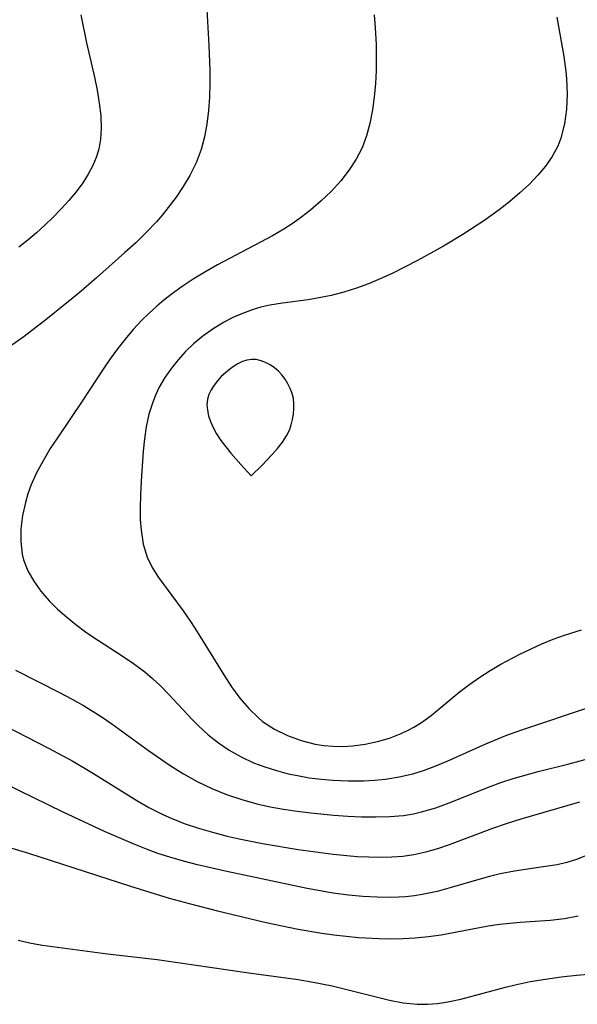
# Model space of a CAD drawing. Header units: metres. Extents: x 1073367 to 1082519, y 1569854 to 1574957.
# Tile 609 of 656: x 1078290 to 1078358, y 1574040 to 1574160. Entities that reach past the tile are written whole.
import ezdxf

# ---------------------------------------------------------------- set-up
doc = ezdxf.new("R2010")
doc.units = ezdxf.units.M
doc.layers.add('CGG_CurvaNivelLidar_v1', color=253, linetype='Continuous', lineweight=30)

msp = doc.modelspace()

# ---------------------------------------------------------------- linework, layer by layer
at = {"layer": 'CGG_CurvaNivelLidar_v1'}
for p, q in [((1078312.9911, 1574163.4582, 72), (1078313.3891, 1574156.4432, 72)), ((1078297.8235, 1574160.1492, 71.5), (1078298.548, 1574156.7478, 71.5)), ((1078333.4466, 1574160.1653, 72.5), (1078333.5726, 1574158.5756, 72.5)), ((1078355.6217, 1574159.8573, 73), (1078356.4376, 1574155.1196, 73)), ((1078333.5726, 1574158.5756, 72.5), (1078333.6664, 1574156.5751, 72.5)), ((1078298.548, 1574156.7478, 71.5), (1078299.4882, 1574152.6171, 71.5)), ((1078313.3891, 1574156.4432, 72), (1078313.4976, 1574153.4251, 72)), ((1078333.6664, 1574156.5751, 72.5), (1078333.6897, 1574154.9979, 72.5)), ((1078333.6897, 1574154.9979, 72.5), (1078333.6663, 1574153.4267, 72.5)), ((1078356.4376, 1574155.1196, 73), (1078356.6945, 1574153.2932, 73)), ((1078313.4976, 1574153.4251, 72), (1078313.5006, 1574151.7889, 72)), ((1078333.6663, 1574153.4267, 72.5), (1078333.5877, 1574151.8058, 72.5)), ((1078356.6945, 1574153.2932, 73), (1078356.7793, 1574152.3957, 73)), ((1078299.4882, 1574152.6171, 71.5), (1078299.8121, 1574151.026, 71.5)), ((1078356.7793, 1574152.3957, 73), (1078356.8499, 1574150.5453, 73)), ((1078299.8121, 1574151.026, 71.5), (1078300.0783, 1574149.4509, 71.5)), ((1078313.5006, 1574151.7889, 72), (1078313.4522, 1574150.1639, 72)), ((1078333.5877, 1574151.8058, 72.5), (1078333.4485, 1574150.202, 72.5)), ((1078313.4522, 1574150.1639, 72), (1078313.3421, 1574148.5549, 72)), ((1078333.4485, 1574150.202, 72.5), (1078333.2397, 1574148.6223, 72.5)), ((1078356.8499, 1574150.5453, 73), (1078356.7734, 1574148.7157, 73)), ((1078300.0783, 1574149.4509, 71.5), (1078300.2576, 1574147.8959, 71.5)), ((1078313.3421, 1574148.5549, 72), (1078313.1463, 1574146.9018, 72)), ((1078333.2397, 1574148.6223, 72.5), (1078332.9249, 1574146.9792, 72.5)), ((1078356.7734, 1574148.7157, 73), (1078356.5319, 1574146.9303, 73)), ((1078300.2576, 1574147.8959, 71.5), (1078300.3146, 1574146.3673, 71.5)), ((1078300.3146, 1574146.3673, 71.5), (1078300.2362, 1574145.0933, 71.5)), ((1078313.1463, 1574146.9018, 72), (1078312.8597, 1574145.3454, 72)), ((1078332.9249, 1574146.9792, 72.5), (1078332.5194, 1574145.4808, 72.5)), ((1078356.5319, 1574146.9303, 73), (1078356.0935, 1574145.2168, 73)), ((1078300.2362, 1574145.0933, 71.5), (1078300.0161, 1574143.8533, 71.5)), ((1078312.8597, 1574145.3454, 72), (1078312.4501, 1574143.8297, 72)), ((1078332.5194, 1574145.4808, 72.5), (1078331.9792, 1574144.0428, 72.5)), ((1078356.0935, 1574145.2168, 73), (1078355.714, 1574144.233, 73)), ((1078300.0161, 1574143.8533, 71.5), (1078299.7138, 1574142.8616, 71.5)), ((1078312.4501, 1574143.8297, 72), (1078311.8298, 1574142.2142, 72)), ((1078331.9792, 1574144.0428, 72.5), (1078331.2715, 1574142.6612, 72.5)), ((1078355.714, 1574144.233, 73), (1078355.0539, 1574142.9905, 73)), ((1078299.7138, 1574142.8616, 71.5), (1078299.3107, 1574141.8991, 71.5)), ((1078331.2715, 1574142.6612, 72.5), (1078330.4218, 1574141.3505, 72.5)), ((1078355.0539, 1574142.9905, 73), (1078354.2425, 1574141.8164, 73)), ((1078299.3107, 1574141.8991, 71.5), (1078298.7385, 1574140.826, 71.5)), ((1078311.8298, 1574142.2142, 72), (1078311.0541, 1574140.6571, 72)), ((1078330.4218, 1574141.3505, 72.5), (1078329.3765, 1574140.0121, 72.5)), ((1078354.2425, 1574141.8164, 73), (1078353.3109, 1574140.6994, 73)), ((1078298.7385, 1574140.826, 71.5), (1078298.0694, 1574139.7864, 71.5)), ((1078311.0541, 1574140.6571, 72), (1078310.2644, 1574139.3326, 72)), ((1078353.3109, 1574140.6994, 73), (1078352.2831, 1574139.6312, 73)), ((1078298.0694, 1574139.7864, 71.5), (1078297.2625, 1574138.702, 71.5)), ((1078310.2644, 1574139.3326, 72), (1078309.3928, 1574138.0463, 72)), ((1078329.3765, 1574140.0121, 72.5), (1078328.2177, 1574138.7468, 72.5)), ((1078352.2831, 1574139.6312, 73), (1078351.118, 1574138.553, 73)), ((1078297.2625, 1574138.702, 71.5), (1078296.3836, 1574137.6456, 71.5)), ((1078309.3928, 1574138.0463, 72), (1078308.4535, 1574136.7954, 72)), ((1078328.2177, 1574138.7468, 72.5), (1078326.9973, 1574137.5857, 72.5)), ((1078351.118, 1574138.553, 73), (1078349.886, 1574137.5153, 73)), ((1078295.4492, 1574136.6124, 71.5), (1078294.4889, 1574135.6186, 71.5)), ((1078296.3836, 1574137.6456, 71.5), (1078295.4492, 1574136.6124, 71.5)), ((1078308.4535, 1574136.7954, 72), (1078307.7437, 1574135.9206, 72)), ((1078326.9973, 1574137.5857, 72.5), (1078325.7041, 1574136.486, 72.5)), ((1078348.601, 1574136.5134, 73), (1078346.8619, 1574135.2572, 73)), ((1078349.886, 1574137.5153, 73), (1078348.601, 1574136.5134, 73)), ((1078294.4889, 1574135.6186, 71.5), (1078293.4895, 1574134.6492, 71.5)), ((1078307.7437, 1574135.9206, 72), (1078307.0039, 1574135.066, 72)), ((1078324.6643, 1574135.6754, 72.5), (1078323.591, 1574134.9024, 72.5)), ((1078325.7041, 1574136.486, 72.5), (1078324.6643, 1574135.6754, 72.5)), ((1078293.4895, 1574134.6492, 71.5), (1078292.4505, 1574133.7111, 71.5)), ((1078307.0039, 1574135.066, 72), (1078305.7577, 1574133.7457, 72)), ((1078322.4833, 1574134.1727, 72.5), (1078321.0865, 1574133.3458, 72.5)), ((1078323.591, 1574134.9024, 72.5), (1078322.4833, 1574134.1727, 72.5)), ((1078346.8619, 1574135.2572, 73), (1078344.1958, 1574133.5038, 73)), ((1078292.4505, 1574133.7111, 71.5), (1078291.393, 1574132.8297, 71.5)), ((1078305.7577, 1574133.7457, 72), (1078304.4957, 1574132.5257, 72)), ((1078321.0865, 1574133.3458, 72.5), (1078319.6524, 1574132.5713, 72.5)), ((1078344.1958, 1574133.5038, 73), (1078341.8675, 1574132.1086, 73)), ((1078291.393, 1574132.8297, 71.5), (1078290.2971, 1574131.9891, 71.5)), ((1078304.4957, 1574132.5257, 72), (1078303.1933, 1574131.3375, 72)), ((1078319.6524, 1574132.5713, 72.5), (1078314.419, 1574129.836, 72.5)), ((1078341.8675, 1574132.1086, 73), (1078338.7057, 1574130.3737, 73)), ((1078303.1933, 1574131.3375, 72), (1078299.7244, 1574128.2648, 72)), ((1078314.419, 1574129.836, 72.5), (1078312.8824, 1574128.9637, 72.5)), ((1078338.7057, 1574130.3737, 73), (1078335.6999, 1574128.8453, 73)), ((1078299.7244, 1574128.2648, 72), (1078297.5861, 1574126.4174, 72)), ((1078312.8824, 1574128.9637, 72.5), (1078311.4868, 1574128.1096, 72.5)), ((1078334.1766, 1574128.1444, 73), (1078332.7509, 1574127.5542, 73)), ((1078335.6999, 1574128.8453, 73), (1078334.1766, 1574128.1444, 73)), ((1078310.1253, 1574127.2075, 72.5), (1078308.804, 1574126.2535, 72.5)), ((1078311.4868, 1574128.1096, 72.5), (1078310.1253, 1574127.2075, 72.5)), ((1078331.3086, 1574127.0223, 73), (1078329.7674, 1574126.5278, 73)), ((1078332.7509, 1574127.5542, 73), (1078331.3086, 1574127.0223, 73)), ((1078297.5861, 1574126.4174, 72), (1078293.8006, 1574123.3192, 72)), ((1078308.804, 1574126.2535, 72.5), (1078307.9157, 1574125.5583, 72.5)), ((1078326.9773, 1574125.8608, 73), (1078325.4213, 1574125.612, 73)), ((1078328.2095, 1574126.1162, 73), (1078326.9773, 1574125.8608, 73)), ((1078329.7674, 1574126.5278, 73), (1078328.2095, 1574126.1162, 73)), ((1078307.0533, 1574124.8333, 72.5), (1078306.1138, 1574123.9772, 72.5)), ((1078307.9157, 1574125.5583, 72.5), (1078307.0533, 1574124.8333, 72.5)), ((1078319.6959, 1574124.688, 73), (1078318.6361, 1574124.3878, 73)), ((1078320.7742, 1574124.9299, 73), (1078319.6959, 1574124.688, 73)), ((1078322.3105, 1574125.1919, 73), (1078320.7742, 1574124.9299, 73)), ((1078325.4213, 1574125.612, 73), (1078322.3105, 1574125.1919, 73)), ((1078306.1138, 1574123.9772, 72.5), (1078305.2105, 1574123.0829, 72.5)), ((1078316.1867, 1574123.4001, 73), (1078315.1598, 1574122.858, 73)), ((1078317.2436, 1574123.8788, 73), (1078316.1867, 1574123.4001, 73)), ((1078318.6361, 1574124.3878, 73), (1078317.2436, 1574123.8788, 73)), ((1078293.8006, 1574123.3192, 72), (1078290.9715, 1574121.1462, 72)), ((1078305.2105, 1574123.0829, 72.5), (1078304.1946, 1574121.9859, 72.5)), ((1078315.1598, 1574122.858, 73), (1078313.8816, 1574122.0732, 73)), ((1078290.9715, 1574121.1462, 72), (1078289.4825, 1574120.116, 72)), ((1078304.1946, 1574121.9859, 72.5), (1078303.2254, 1574120.8446, 72.5)), ((1078312.6612, 1574121.1997, 73), (1078311.5075, 1574120.2411, 73)), ((1078313.8816, 1574122.0732, 73), (1078312.6612, 1574121.1997, 73)), ((1078303.2254, 1574120.8446, 72.5), (1078302.3009, 1574119.6636, 72.5)), ((1078311.5075, 1574120.2411, 73), (1078310.5484, 1574119.3199, 73)), ((1078302.3009, 1574119.6636, 72.5), (1078301.4094, 1574118.4339, 72.5)), ((1078310.5484, 1574119.3199, 73), (1078309.6532, 1574118.3389, 73)), ((1078301.4094, 1574118.4339, 72.5), (1078300.5491, 1574117.1779, 72.5)), ((1078309.6532, 1574118.3389, 73), (1078308.8262, 1574117.3037, 73)), ((1078316.382, 1574117.5249, 73.5), (1078315.869, 1574117.1594, 73.5)), ((1078316.911, 1574117.8426, 73.5), (1078316.382, 1574117.5249, 73.5)), ((1078317.4519, 1574118.1015, 73.5), (1078316.911, 1574117.8426, 73.5)), ((1078318.0015, 1574118.2857, 73.5), (1078317.4519, 1574118.1015, 73.5)), ((1078318.5574, 1574118.374, 73.5), (1078318.0015, 1574118.2857, 73.5)), ((1078319.1331, 1574118.3465, 73.5), (1078318.5574, 1574118.374, 73.5)), ((1078319.7067, 1574118.2153, 73.5), (1078319.1331, 1574118.3465, 73.5)), ((1078320.2712, 1574118.0003, 73.5), (1078319.7067, 1574118.2153, 73.5)), ((1078320.8186, 1574117.7147, 73.5), (1078320.2712, 1574118.0003, 73.5)), ((1078321.3394, 1574117.3662, 73.5), (1078320.8186, 1574117.7147, 73.5)), ((1078300.5491, 1574117.1779, 72.5), (1078298.0857, 1574113.4333, 72.5)), ((1078308.8262, 1574117.3037, 73), (1078308.05, 1574116.1786, 73)), ((1078314.8856, 1574116.2819, 73.5), (1078314.4305, 1574115.7785, 73.5)), ((1078315.3779, 1574116.7535, 73.5), (1078314.8856, 1574116.2819, 73.5)), ((1078315.869, 1574117.1594, 73.5), (1078315.3779, 1574116.7535, 73.5)), ((1078321.8218, 1574116.9568, 73.5), (1078321.3394, 1574117.3662, 73.5)), ((1078322.2533, 1574116.4893, 73.5), (1078321.8218, 1574116.9568, 73.5)), ((1078322.6363, 1574115.9737, 73.5), (1078322.2533, 1574116.4893, 73.5)), ((1078307.3653, 1574115.0008, 73), (1078306.9332, 1574114.1128, 73)), ((1078308.05, 1574116.1786, 73), (1078307.3653, 1574115.0008, 73)), ((1078314.02, 1574115.2499, 73.5), (1078313.6661, 1574114.7001, 73.5)), ((1078314.4305, 1574115.7785, 73.5), (1078314.02, 1574115.2499, 73.5)), ((1078322.9717, 1574115.4216, 73.5), (1078322.6363, 1574115.9737, 73.5)), ((1078323.256, 1574114.8412, 73.5), (1078322.9717, 1574115.4216, 73.5)), ((1078306.9332, 1574114.1128, 73), (1078306.5599, 1574113.1989, 73)), ((1078313.3865, 1574114.1306, 73.5), (1078313.2057, 1574113.5409, 73.5)), ((1078313.6661, 1574114.7001, 73.5), (1078313.3865, 1574114.1306, 73.5)), ((1078323.4817, 1574114.2382, 73.5), (1078323.256, 1574114.8412, 73.5)), ((1078323.6358, 1574113.6165, 73.5), (1078323.4817, 1574114.2382, 73.5)), ((1078298.0857, 1574113.4333, 72.5), (1078294.9953, 1574108.8808, 72.5)), ((1078306.5599, 1574113.1989, 73), (1078306.098, 1574111.727, 73)), ((1078313.2057, 1574113.5409, 73.5), (1078313.1452, 1574112.88, 73.5)), ((1078313.1452, 1574112.88, 73.5), (1078313.2031, 1574112.2016, 73.5)), ((1078323.7061, 1574112.9925, 73.5), (1078323.6358, 1574113.6165, 73.5)), ((1078323.7063, 1574112.3585, 73.5), (1078323.7061, 1574112.9925, 73.5)), ((1078306.098, 1574111.727, 73), (1078305.7688, 1574110.2127, 73)), ((1078313.2031, 1574112.2016, 73.5), (1078313.3531, 1574111.5139, 73.5)), ((1078313.3531, 1574111.5139, 73.5), (1078313.5772, 1574110.8238, 73.5)), ((1078323.5382, 1574111.0827, 73.5), (1078323.6479, 1574111.7201, 73.5)), ((1078323.6479, 1574111.7201, 73.5), (1078323.7063, 1574112.3585, 73.5)), ((1078313.5772, 1574110.8238, 73.5), (1078313.8813, 1574110.1171, 73.5)), ((1078323.1467, 1574109.8009, 73.5), (1078323.3803, 1574110.4515, 73.5)), ((1078323.3803, 1574110.4515, 73.5), (1078323.5382, 1574111.0827, 73.5)), ((1078305.7688, 1574110.2127, 73), (1078305.5598, 1574108.7375, 73)), ((1078313.8813, 1574110.1171, 73.5), (1078314.32, 1574109.3335, 73.5)), ((1078314.32, 1574109.3335, 73.5), (1078314.8419, 1574108.5541, 73.5)), ((1078322.2969, 1574108.3304, 73.5), (1078322.7961, 1574109.103, 73.5)), ((1078322.7961, 1574109.103, 73.5), (1078323.1467, 1574109.8009, 73.5)), ((1078294.9953, 1574108.8808, 72.5), (1078294.1377, 1574107.5563, 72.5)), ((1078305.5598, 1574108.7375, 73), (1078305.4179, 1574107.2455, 73)), ((1078314.8419, 1574108.5541, 73.5), (1078316.0583, 1574106.9961, 73.5)), ((1078321.7085, 1574107.5635, 73.5), (1078322.2969, 1574108.3304, 73.5)), ((1078294.1377, 1574107.5563, 72.5), (1078293.2603, 1574106.0901, 72.5)), ((1078305.4179, 1574107.2455, 73), (1078305.1526, 1574103.5868, 73)), ((1078316.0583, 1574106.9961, 73.5), (1078317.2631, 1574105.6173, 73.5)), ((1078319.8192, 1574105.5219, 73.5), (1078321.0725, 1574106.8248, 73.5)), ((1078321.0725, 1574106.8248, 73.5), (1078321.7085, 1574107.5635, 73.5)), ((1078293.2603, 1574106.0901, 72.5), (1078292.4679, 1574104.5991, 72.5)), ((1078317.2631, 1574105.6173, 73.5), (1078318.5, 1574104.2669, 73.5)), ((1078318.5, 1574104.2669, 73.5), (1078319.8192, 1574105.5219, 73.5)), ((1078292.4679, 1574104.5991, 72.5), (1078291.7892, 1574103.0791, 72.5)), ((1078291.7892, 1574103.0791, 72.5), (1078291.4186, 1574102.058, 72.5)), ((1078305.1526, 1574103.5868, 73), (1078305.0672, 1574101.9493, 73)), ((1078291.4186, 1574102.058, 72.5), (1078291.111, 1574101.0268, 72.5)), ((1078305.0672, 1574101.9493, 73), (1078305.0329, 1574100.3282, 73)), ((1078291.111, 1574101.0268, 72.5), (1078290.7596, 1574099.4334, 72.5)), ((1078305.0329, 1574100.3282, 73), (1078305.061, 1574098.9747, 73)), ((1078290.7596, 1574099.4334, 72.5), (1078290.5631, 1574097.8456, 72.5)), ((1078305.061, 1574098.9747, 73), (1078305.1572, 1574097.6499, 73)), ((1078290.5631, 1574097.8456, 72.5), (1078290.5412, 1574096.2816, 72.5)), ((1078305.1572, 1574097.6499, 73), (1078305.417, 1574095.9816, 73)), ((1078290.5412, 1574096.2816, 72.5), (1078290.7271, 1574094.7617, 72.5)), ((1078305.417, 1574095.9816, 73), (1078305.888, 1574094.4023, 73)), ((1078290.7271, 1574094.7617, 72.5), (1078290.9006, 1574094.0646, 72.5)), ((1078290.9006, 1574094.0646, 72.5), (1078291.4179, 1574092.7371, 72.5)), ((1078305.888, 1574094.4023, 73), (1078306.5004, 1574093.1312, 73)), ((1078291.4179, 1574092.7371, 72.5), (1078292.1321, 1574091.4714, 72.5)), ((1078306.5004, 1574093.1312, 73), (1078307.2652, 1574091.9141, 73)), ((1078292.1321, 1574091.4714, 72.5), (1078293.0038, 1574090.263, 72.5)), ((1078307.2652, 1574091.9141, 73), (1078310.2492, 1574087.8766, 73)), ((1078293.0038, 1574090.263, 72.5), (1078294.0038, 1574089.111, 72.5)), ((1078294.0038, 1574089.111, 72.5), (1078295.0156, 1574088.1037, 72.5)), ((1078295.0156, 1574088.1037, 72.5), (1078296.0991, 1574087.1409, 72.5)), ((1078310.2492, 1574087.8766, 73), (1078311.2377, 1574086.4654, 73)), ((1078296.0991, 1574087.1409, 72.5), (1078297.2398, 1574086.22, 72.5)), ((1078311.2377, 1574086.4654, 73), (1078311.9629, 1574085.3507, 73)), ((1078297.2398, 1574086.22, 72.5), (1078298.427, 1574085.3404, 72.5)), ((1078298.427, 1574085.3404, 72.5), (1078299.3013, 1574084.7352, 72.5)), ((1078311.9629, 1574085.3507, 73), (1078315.1826, 1574080.1062, 73)), ((1078356.5439, 1574084.9494, 73), (1078358.601, 1574085.5972, 73)), ((1078299.3013, 1574084.7352, 72.5), (1078302.8453, 1574082.4428, 72.5)), ((1078353.7868, 1574083.8685, 73), (1078355.1559, 1574084.4335, 73)), ((1078355.1559, 1574084.4335, 73), (1078356.5439, 1574084.9494, 73)), ((1078351.1059, 1574082.6293, 73), (1078353.7868, 1574083.8685, 73)), ((1078302.8453, 1574082.4428, 72.5), (1078304.2434, 1574081.4996, 72.5)), ((1078348.8073, 1574081.4178, 73), (1078351.1059, 1574082.6293, 73)), ((1078289.8974, 1574080.6726, 72), (1078295.2445, 1574077.9861, 72)), ((1078304.2434, 1574081.4996, 72.5), (1078305.5879, 1574080.4959, 72.5)), ((1078305.5879, 1574080.4959, 72.5), (1078306.5437, 1574079.6894, 72.5)), ((1078346.2559, 1574079.8348, 73), (1078347.5138, 1574080.6492, 73)), ((1078347.5138, 1574080.6492, 73), (1078348.8073, 1574081.4178, 73)), ((1078306.5437, 1574079.6894, 72.5), (1078307.4564, 1574078.8369, 72.5)), ((1078315.1826, 1574080.1062, 73), (1078316.1356, 1574078.6738, 73)), ((1078345.0354, 1574078.9806, 73), (1078346.2559, 1574079.8348, 73)), ((1078295.2445, 1574077.9861, 72), (1078296.7142, 1574077.2058, 72)), ((1078307.4564, 1574078.8369, 72.5), (1078308.5261, 1574077.7383, 72.5)), ((1078316.1356, 1574078.6738, 73), (1078317.1392, 1574077.3058, 73)), ((1078340.373, 1574075.204, 73), (1078343.7535, 1574078.0059, 73)), ((1078343.7535, 1574078.0059, 73), (1078345.0354, 1574078.9806, 73)), ((1078296.7142, 1574077.2058, 72), (1078298.1618, 1574076.3915, 72)), ((1078308.5261, 1574077.7383, 72.5), (1078311.3401, 1574074.6862, 72.5)), ((1078317.1392, 1574077.3058, 73), (1078318.2144, 1574076.0324, 73)), ((1078298.1618, 1574076.3915, 72), (1078300.314, 1574075.0578, 72)), ((1078318.2144, 1574076.0324, 73), (1078319.3875, 1574074.8914, 73)), ((1078351.2313, 1574073.4237, 72.5), (1078360.0455, 1574076.3495, 72.5)), ((1078300.314, 1574075.0578, 72), (1078301.595, 1574074.1819, 72)), ((1078311.3401, 1574074.6862, 72.5), (1078312.1076, 1574073.9205, 72.5)), ((1078319.3875, 1574074.8914, 73), (1078319.8939, 1574074.4792, 73)), ((1078319.8939, 1574074.4792, 73), (1078321.3429, 1574073.5209, 73)), ((1078339.1869, 1574074.3446, 73), (1078340.373, 1574075.204, 73)), ((1078288.6529, 1574073.946, 71.5), (1078293.936, 1574071.2377, 71.5)), ((1078301.595, 1574074.1819, 72), (1078306.0449, 1574070.9615, 72)), ((1078312.1076, 1574073.9205, 72.5), (1078313.2893, 1574072.8578, 72.5)), ((1078321.3429, 1574073.5209, 73), (1078322.9088, 1574072.7496, 73)), ((1078336.7154, 1574072.9994, 73), (1078337.6389, 1574073.4345, 73)), ((1078337.6389, 1574073.4345, 73), (1078338.2444, 1574073.762, 73)), ((1078338.2444, 1574073.762, 73), (1078339.1869, 1574074.3446, 73)), ((1078349.4074, 1574072.7595, 72.5), (1078351.2313, 1574073.4237, 72.5)), ((1078313.2893, 1574072.8578, 72.5), (1078314.5377, 1574071.8759, 72.5)), ((1078322.9088, 1574072.7496, 73), (1078324.5604, 1574072.1506, 73)), ((1078324.5604, 1574072.1506, 73), (1078326.2732, 1574071.7245, 73)), ((1078332.3508, 1574071.6983, 73), (1078333.8404, 1574072.0197, 73)), ((1078333.8404, 1574072.0197, 73), (1078335.2994, 1574072.4536, 73)), ((1078335.2994, 1574072.4536, 73), (1078336.7154, 1574072.9994, 73)), ((1078346.9723, 1574071.7524, 72.5), (1078349.4074, 1574072.7595, 72.5)), ((1078293.936, 1574071.2377, 71.5), (1078296.8799, 1574069.6575, 71.5)), ((1078306.0449, 1574070.9615, 72), (1078308.6754, 1574069.1371, 72)), ((1078314.5377, 1574071.8759, 72.5), (1078315.8519, 1574070.9861, 72.5)), ((1078315.8519, 1574070.9861, 72.5), (1078317.2952, 1574070.1682, 72.5)), ((1078326.2732, 1574071.7245, 73), (1078327.3484, 1574071.5539, 73)), ((1078327.3484, 1574071.5539, 73), (1078328.4344, 1574071.4556, 73)), ((1078328.4344, 1574071.4556, 73), (1078329.6376, 1574071.4331, 73)), ((1078329.6376, 1574071.4331, 73), (1078330.8415, 1574071.4977, 73)), ((1078330.8415, 1574071.4977, 73), (1078332.3508, 1574071.6983, 73)), ((1078342.2949, 1574069.6424, 72.5), (1078346.9723, 1574071.7524, 72.5)), ((1078296.8799, 1574069.6575, 71.5), (1078299.3766, 1574068.1749, 71.5)), ((1078317.2952, 1574070.1682, 72.5), (1078318.8019, 1574069.4657, 72.5)), ((1078340.9194, 1574069.069, 72.5), (1078342.2949, 1574069.6424, 72.5)), ((1078356.9372, 1574069.3036, 72), (1078359.9402, 1574070.1115, 72)), ((1078308.6754, 1574069.1371, 72), (1078310.2978, 1574068.1161, 72)), ((1078318.8019, 1574069.4657, 72.5), (1078320.1693, 1574068.9441, 72.5)), ((1078320.1693, 1574068.9441, 72.5), (1078321.5707, 1574068.5028, 72.5)), ((1078321.5707, 1574068.5028, 72.5), (1078322.9989, 1574068.1349, 72.5)), ((1078338.1217, 1574068.112, 72.5), (1078339.5305, 1574068.5511, 72.5)), ((1078339.5305, 1574068.5511, 72.5), (1078340.9194, 1574069.069, 72.5)), ((1078353.3375, 1574068.3978, 72), (1078356.9372, 1574069.3036, 72)), ((1078299.3766, 1574068.1749, 71.5), (1078304.6249, 1574064.8615, 71.5)), ((1078310.2978, 1574068.1161, 72), (1078311.9651, 1574067.1846, 72)), ((1078322.9989, 1574068.1349, 72.5), (1078324.1436, 1574067.8927, 72.5)), ((1078324.1436, 1574067.8927, 72.5), (1078325.5653, 1574067.6471, 72.5)), ((1078325.5653, 1574067.6471, 72.5), (1078326.9976, 1574067.4583, 72.5)), ((1078326.9976, 1574067.4583, 72.5), (1078328.4368, 1574067.3294, 72.5)), ((1078328.4368, 1574067.3294, 72.5), (1078330.2978, 1574067.2562, 72.5)), ((1078330.2978, 1574067.2562, 72.5), (1078332.1564, 1574067.2768, 72.5)), ((1078332.1564, 1574067.2768, 72.5), (1078333.4918, 1574067.347, 72.5)), ((1078333.4918, 1574067.347, 72.5), (1078334.8189, 1574067.4731, 72.5)), ((1078334.8189, 1574067.4731, 72.5), (1078336.4833, 1574067.7316, 72.5)), ((1078336.4833, 1574067.7316, 72.5), (1078338.1217, 1574068.112, 72.5)), ((1078348.8293, 1574067.0727, 72), (1078350.3151, 1574067.556, 72)), ((1078350.3151, 1574067.556, 72), (1078353.3375, 1574068.3978, 72)), ((1078295.71, 1574063.4577, 71), (1078288.557, 1574066.9462, 71)), ((1078311.9651, 1574067.1846, 72), (1078313.7197, 1574066.3502, 72)), ((1078313.7197, 1574066.3502, 72), (1078315.5222, 1574065.6239, 72)), ((1078342.5386, 1574064.5943, 72), (1078347.3004, 1574066.5092, 72)), ((1078347.3004, 1574066.5092, 72), (1078348.8293, 1574067.0727, 72)), ((1078304.6249, 1574064.8615, 71.5), (1078306.091, 1574064.0249, 71.5)), ((1078315.5222, 1574065.6239, 72), (1078317.3628, 1574064.9967, 72)), ((1078317.3628, 1574064.9967, 72), (1078319.2031, 1574064.4813, 72)), ((1078306.091, 1574064.0249, 71.5), (1078307.8547, 1574063.1411, 71.5)), ((1078319.2031, 1574064.4813, 72), (1078320.8151, 1574064.1241, 72)), ((1078320.8151, 1574064.1241, 72), (1078322.4444, 1574063.833, 72)), ((1078322.4444, 1574063.833, 72), (1078324.0855, 1574063.5926, 72)), ((1078339.1942, 1574063.4992, 72), (1078340.9052, 1574064.0054, 72)), ((1078340.9052, 1574064.0054, 72), (1078342.5386, 1574064.5943, 72)), ((1078351.272, 1574062.6481, 71.5), (1078358.4036, 1574064.7122, 71.5)), ((1078300.7198, 1574061.1296, 71), (1078295.71, 1574063.4577, 71)), ((1078307.8547, 1574063.1411, 71.5), (1078308.8056, 1574062.7237, 71.5)), ((1078308.8056, 1574062.7237, 71.5), (1078310.3998, 1574062.1068, 71.5)), ((1078324.0855, 1574063.5926, 72), (1078325.7338, 1574063.3919, 72)), ((1078325.7338, 1574063.3919, 72), (1078328.5429, 1574063.1215, 72)), ((1078328.5429, 1574063.1215, 72), (1078330.2517, 1574062.9973, 72)), ((1078330.2517, 1574062.9973, 72), (1078331.9537, 1574062.9138, 72)), ((1078331.9537, 1574062.9138, 72), (1078333.6454, 1574062.8859, 72)), ((1078333.6454, 1574062.8859, 72), (1078335.3226, 1574062.9332, 72)), ((1078335.3226, 1574062.9332, 72), (1078336.98, 1574063.081, 72)), ((1078336.98, 1574063.081, 72), (1078338.1973, 1574063.275, 72)), ((1078338.1973, 1574063.275, 72), (1078339.1942, 1574063.4992, 72)), ((1078349.5045, 1574062.0928, 71.5), (1078351.272, 1574062.6481, 71.5)), ((1078282.0398, 1574061.3454, 70.5), (1078291.4765, 1574058.4786, 70.5)), ((1078310.3998, 1574062.1068, 71.5), (1078312.1047, 1574061.5351, 71.5)), ((1078312.1047, 1574061.5351, 71.5), (1078313.8359, 1574061.0259, 71.5)), ((1078342.6013, 1574059.5316, 71.5), (1078347.8325, 1574061.5146, 71.5)), ((1078347.8325, 1574061.5146, 71.5), (1078349.5045, 1574062.0928, 71.5)), ((1078304.39, 1574059.5272, 71), (1078300.7198, 1574061.1296, 71)), ((1078313.8359, 1574061.0259, 71.5), (1078315.5879, 1574060.5704, 71.5)), ((1078315.5879, 1574060.5704, 71.5), (1078317.0478, 1574060.2309, 71.5)), ((1078317.0478, 1574060.2309, 71.5), (1078319.8853, 1574059.6547, 71.5)), ((1078305.7907, 1574058.9791, 71), (1078304.39, 1574059.5272, 71)), ((1078307.2053, 1574058.4691, 71), (1078305.7907, 1574058.9791, 71)), ((1078319.8853, 1574059.6547, 71.5), (1078324.2099, 1574058.9362, 71.5)), ((1078324.2099, 1574058.9362, 71.5), (1078328.4797, 1574058.3671, 71.5)), ((1078339.7146, 1574058.64, 71.5), (1078341.164, 1574059.0507, 71.5)), ((1078341.164, 1574059.0507, 71.5), (1078342.6013, 1574059.5316, 71.5)), ((1078291.4765, 1574058.4786, 70.5), (1078297.0056, 1574056.7253, 70.5)), ((1078308.6339, 1574057.9999, 71), (1078307.2053, 1574058.4691, 71)), ((1078310.3155, 1574057.5073, 71), (1078308.6339, 1574057.9999, 71)), ((1078328.4797, 1574058.3671, 71.5), (1078331.3641, 1574058.1082, 71.5)), ((1078331.3641, 1574058.1082, 71.5), (1078332.799, 1574058.0352, 71.5)), ((1078332.799, 1574058.0352, 71.5), (1078334.2068, 1574058.011, 71.5)), ((1078334.2068, 1574058.011, 71.5), (1078335.5665, 1574058.0431, 71.5)), ((1078335.5665, 1574058.0431, 71.5), (1078336.9146, 1574058.1427, 71.5)), ((1078336.9146, 1574058.1427, 71.5), (1078338.2482, 1574058.3255, 71.5)), ((1078338.2482, 1574058.3255, 71.5), (1078339.7146, 1574058.64, 71.5)), ((1078358.0039, 1574057.718, 71), (1078356.8356, 1574057.3664, 71)), ((1078359.5082, 1574058.3298, 71), (1078358.0039, 1574057.718, 71)), ((1078297.0056, 1574056.7253, 70.5), (1078303.8495, 1574054.4886, 70.5)), ((1078312.0127, 1574057.0637, 71), (1078310.3155, 1574057.5073, 71)), ((1078315.5586, 1574056.251, 71), (1078312.0127, 1574057.0637, 71)), ((1078353.9304, 1574056.8213, 71), (1078350.4656, 1574056.3293, 71)), ((1078355.6437, 1574057.0987, 71), (1078353.9304, 1574056.8213, 71)), ((1078356.8356, 1574057.3664, 71), (1078355.6437, 1574057.0987, 71)), ((1078325.293, 1574054.2189, 71), (1078315.5586, 1574056.251, 71)), ((1078346.1446, 1574055.3186, 71), (1078342.7796, 1574054.3231, 71)), ((1078347.4389, 1574055.6786, 71), (1078346.1446, 1574055.3186, 71)), ((1078348.7374, 1574055.9961, 71), (1078347.4389, 1574055.6786, 71)), ((1078350.4656, 1574056.3293, 71), (1078348.7374, 1574055.9961, 71)), ((1078303.8495, 1574054.4886, 70.5), (1078308.5625, 1574053.0544, 70.5)), ((1078328.4613, 1574053.6597, 71), (1078325.293, 1574054.2189, 71)), ((1078342.7796, 1574054.3231, 71), (1078341.0861, 1574053.864, 71)), ((1078308.5625, 1574053.0544, 70.5), (1078310.9807, 1574052.3809, 70.5)), ((1078330.3261, 1574053.4096, 71), (1078328.4613, 1574053.6597, 71)), ((1078332.0707, 1574053.2394, 71), (1078330.3261, 1574053.4096, 71)), ((1078333.8102, 1574053.1387, 71), (1078332.0707, 1574053.2394, 71)), ((1078335.5407, 1574053.1203, 71), (1078333.8102, 1574053.1387, 71)), ((1078337.2574, 1574053.2032, 71), (1078335.5407, 1574053.1203, 71)), ((1078338.326, 1574053.3182, 71), (1078337.2574, 1574053.2032, 71)), ((1078339.2714, 1574053.467, 71), (1078338.326, 1574053.3182, 71)), ((1078341.0861, 1574053.864, 71), (1078339.2714, 1574053.467, 71)), ((1078310.9807, 1574052.3809, 70.5), (1078314.4239, 1574051.4903, 70.5)), ((1078314.4239, 1574051.4903, 70.5), (1078320.3253, 1574050.1054, 70.5)), ((1078354.819, 1574050.3544, 70.5), (1078356.52, 1574050.5598, 70.5)), ((1078356.52, 1574050.5598, 70.5), (1078358.1891, 1574050.8953, 70.5)), ((1078320.3253, 1574050.1054, 70.5), (1078324.2224, 1574049.2858, 70.5)), ((1078341.5875, 1574048.609, 70.5), (1078347.2768, 1574049.6837, 70.5)), ((1078347.2768, 1574049.6837, 70.5), (1078348.6645, 1574049.8908, 70.5)), ((1078348.6645, 1574049.8908, 70.5), (1078351.1491, 1574050.1207, 70.5)), ((1078351.1491, 1574050.1207, 70.5), (1078354.819, 1574050.3544, 70.5)), ((1078324.2224, 1574049.2858, 70.5), (1078327.1019, 1574048.7922, 70.5)), ((1078327.1019, 1574048.7922, 70.5), (1078328.5463, 1574048.5908, 70.5)), ((1078328.5463, 1574048.5908, 70.5), (1078331.5292, 1574048.2804, 70.5)), ((1078331.5292, 1574048.2804, 70.5), (1078334.0607, 1574048.1353, 70.5)), ((1078334.0607, 1574048.1353, 70.5), (1078335.5224, 1574048.1082, 70.5)), ((1078335.5224, 1574048.1082, 70.5), (1078336.9793, 1574048.1306, 70.5)), ((1078336.9793, 1574048.1306, 70.5), (1078338.4297, 1574048.2122, 70.5)), ((1078338.4297, 1574048.2122, 70.5), (1078340.014, 1574048.3779, 70.5)), ((1078340.014, 1574048.3779, 70.5), (1078341.5875, 1574048.609, 70.5)), ((1078290.2178, 1574047.9297, 70), (1078291.8148, 1574047.5773, 70)), ((1078291.8148, 1574047.5773, 70), (1078293.1999, 1574047.3467, 70)), ((1078293.1999, 1574047.3467, 70), (1078301.0648, 1574046.2922, 70)), ((1078301.0648, 1574046.2922, 70), (1078307.1209, 1574045.5972, 70)), ((1078307.1209, 1574045.5972, 70), (1078318.2097, 1574043.9651, 70)), ((1078318.2097, 1574043.9651, 70), (1078324.2312, 1574043.1578, 70)), ((1078354.2504, 1574043.2328, 70), (1078356.1288, 1574043.4912, 70)), ((1078356.1288, 1574043.4912, 70), (1078358.0117, 1574043.7067, 70)), ((1078358.0117, 1574043.7067, 70), (1078364.4515, 1574044.2919, 70)), ((1078324.2312, 1574043.1578, 70), (1078326.0436, 1574042.868, 70)), ((1078326.0436, 1574042.868, 70), (1078328.3256, 1574042.4181, 70)), ((1078328.3256, 1574042.4181, 70), (1078335.2808, 1574040.6798, 70)), ((1078343.9513, 1574040.7862, 70), (1078349.3703, 1574042.245, 70)), ((1078349.3703, 1574042.245, 70), (1078350.5417, 1574042.5343, 70)), ((1078350.5417, 1574042.5343, 70), (1078352.3851, 1574042.9189, 70)), ((1078352.3851, 1574042.9189, 70), (1078354.2504, 1574043.2328, 70)), ((1078335.2808, 1574040.6798, 70), (1078336.9674, 1574040.3499, 70)), ((1078336.9674, 1574040.3499, 70), (1078338.6518, 1574040.1675, 70)), ((1078338.6518, 1574040.1675, 70), (1078339.896, 1574040.1654, 70)), ((1078339.896, 1574040.1654, 70), (1078341.1441, 1574040.2668, 70)), ((1078341.1441, 1574040.2668, 70), (1078342.3939, 1574040.4549, 70)), ((1078342.3939, 1574040.4549, 70), (1078343.9513, 1574040.7862, 70))]:
    msp.add_line(p, q, dxfattribs=at)

doc.saveas('drawing.dxf')
